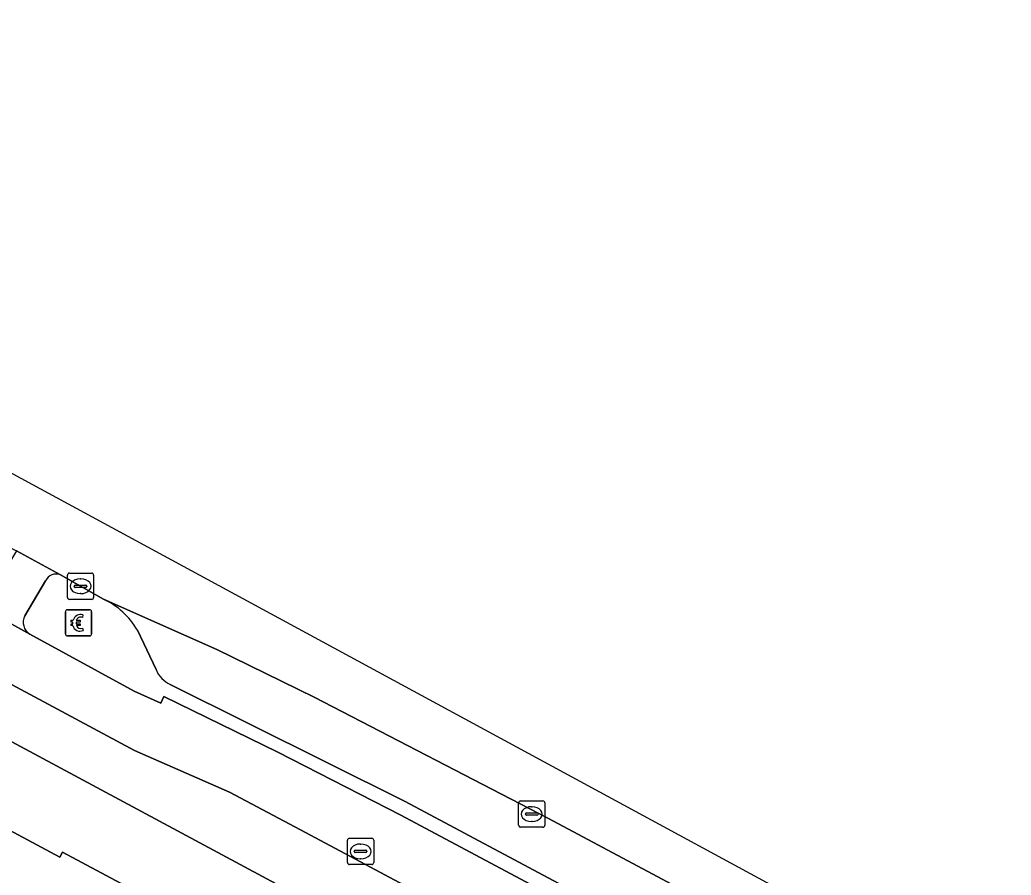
# Model space of a CAD drawing. Extents: x 159262 to 160143, y 383399 to 384319.
# Drawn here: x 159807.39 to 159845.22, y 383969.11 to 384001.77 of the extents above; entities that cross this region are included whole.
import ezdxf

# ---------------------------------------------------------------- set-up
doc = ezdxf.new("R2010")
doc.units = 0
for name, color, linetype in [('IMGEO_Betaalautomaat', 7, 'Continuous'), ('IMGEO_Erf', 7, 'Continuous'), ('IMGEO_Fietspad_gesloten', 7, 'Continuous'), ('IMGEO_Kolk', 7, 'Continuous'), ('IMGEO_Pand', 7, 'Continuous'), ('IMGEO_Parkeervlak_open', 7, 'Continuous'), ('IMGEO_Rijbaan_lokaal_gesloten', 7, 'Continuous'), ('IMGEO_Rioolput', 7, 'Continuous'), ('IMGEO_Verkeerseiland_open', 7, 'Continuous'), ('IMGEO_Voetpad_open', 7, 'Continuous')]:
    doc.layers.add(name, color=color, linetype=linetype)

msp = doc.modelspace()

# ---------------------------------------------------------------- linework, layer by layer
at = {"layer": 'IMGEO_Betaalautomaat'}
for p, q in [((159809.128, 383978.321), (159809.128, 383979.162)), ((159809.128, 383979.162), (159809.128, 383978.321)), ((159809.203, 383979.245), (159810.044, 383979.245)), ((159810.044, 383979.245), (159809.203, 383979.245)), ((159809.79, 383979.05), (159809.773, 383978.95)), ((159810.127, 383979.171), (159810.127, 383978.33)), ((159810.127, 383978.33), (159810.127, 383979.171)), ((159809.411, 383978.709), (159809.411, 383978.777)), ((159809.532, 383978.777), (159809.532, 383978.709)), ((159810.053, 383978.246), (159809.212, 383978.246)), ((159809.212, 383978.246), (159810.053, 383978.246)), ((159809.777, 383978.544), (159809.799, 383978.457))]:
    msp.add_line(p, q, dxfattribs=at)
for points in [[(159809.411, 383978.777), (159809.342, 383978.777), (159809.342, 383978.846), (159809.421, 383978.846)], [(159809.416, 383978.64), (159809.342, 383978.64), (159809.342, 383978.709), (159809.411, 383978.709)], [(159809.543, 383978.846), (159809.69, 383978.846), (159809.69, 383978.777), (159809.532, 383978.777)], [(159809.532, 383978.709), (159809.69, 383978.709), (159809.69, 383978.64), (159809.546, 383978.64)]]:
    msp.add_lwpolyline(points, dxfattribs=at)
for centre, radius, start, end in [((159809.206, 383979.168), 0.0779, 92.4484, 184.2845), ((159809.206, 383979.168), 0.0779, 92.4484, 184.2845), ((159809.704, 383978.77), 0.293, 73.014, 165.0139), ((159810.05, 383979.168), 0.0779, 2.4484, 94.2845), ((159810.05, 383979.168), 0.0779, 2.4484, 94.2845), ((159809.677, 383978.695), 0.267, 191.8096, 297.0389), ((159809.71, 383978.783), 0.179, 69.3236, 159.5683), ((159809.71, 383978.71), 0.179, 202.7625, 291.8693), ((159809.206, 383978.324), 0.0779, 182.4484, 274.2845), ((159809.206, 383978.324), 0.0779, 182.4484, 274.2845), ((159810.05, 383978.324), 0.0779, 272.4484, 4.2845), ((159810.05, 383978.324), 0.0779, 272.4484, 4.2845)]:
    msp.add_arc(centre, radius, start, end, dxfattribs=at)
at = {"layer": 'IMGEO_Erf'}
msp.add_lwpolyline([(159819.73, 383967.413), (159804.154, 383975.767), (159797.97, 383964.257)], dxfattribs=at)
msp.add_lwpolyline([(159809.074, 383961.315), (159808.051, 383959.422), (159809.219, 383958.79), (159807.462, 383955.543), (159805.02, 383956.863), (159804.82, 383956.971), (159807.6, 383962.113), (159806.515, 383962.7), (159805.89, 383961.544), (159804.892, 383962.082), (159803.584, 383959.665), (159801.94, 383960.555), (159801.321, 383962.63), (159802.503, 383964.816), (159801.836, 383965.177), (159805.36, 383971.697), (159808.917, 383969.794), (159809.021, 383969.988), (159811.423, 383968.704), (159813.812, 383967.428), (159813.708, 383967.233), (159817.271, 383965.319), (159814.887, 383960.909), (159813.743, 383958.792)], close=True, dxfattribs=at)
at = {"layer": 'IMGEO_Fietspad_gesloten'}
msp.add_lwpolyline([(159637.547, 384066.886), (159678.317, 384045.287), (159706.724, 384030.091), (159782.916, 383989.334), (159785.314, 383988.052), (159786.588, 383987.371), (159800.678, 383979.816), (159802.382, 383978.898), (159806.209, 383976.854), (159811.759, 383973.873), (159815.384, 383972.277), (159818.103, 383970.845), (159878.488, 383938.609), (159879.571, 383940.642), (159821.924, 383971.407), (159817.239, 383973.81), (159812.887, 383975.929), (159812.762, 383975.674), (159811.755, 383976.132), (159807.769, 383978.315), (159805.944, 383979.316), (159802.985, 383980.918), (159679.545, 384046.947)], dxfattribs=at)
at = {"layer": 'IMGEO_Kolk'}
for p, q in [((159809.203, 383979.717), (159809.203, 383980.569)), ((159809.278, 383980.643), (159810.13, 383980.643)), ((159810.204, 383980.569), (159810.204, 383979.717)), ((159809.462, 383980.137), (159809.462, 383980.149)), ((159809.505, 383980.186), (159809.903, 383980.186)), ((159809.691, 383980.423), (159809.716, 383980.423)), ((159809.946, 383980.149), (159809.946, 383980.137)), ((159809.9, 383980.1), (159809.502, 383980.1)), ((159809.714, 383979.863), (159809.689, 383979.863)), ((159810.13, 383979.643), (159809.278, 383979.643)), ((159826.424, 383971.019), (159826.424, 383971.871)), ((159826.499, 383971.945), (159827.351, 383971.945)), ((159827.425, 383971.871), (159827.425, 383971.019)), ((159826.683, 383971.439), (159826.683, 383971.451)), ((159827.121, 383971.402), (159826.723, 383971.402)), ((159826.726, 383971.488), (159827.124, 383971.488)), ((159826.912, 383971.725), (159826.937, 383971.725)), ((159827.167, 383971.451), (159827.167, 383971.439)), ((159826.935, 383971.165), (159826.91, 383971.165)), ((159827.351, 383970.945), (159826.499, 383970.945))]:
    msp.add_line(p, q, dxfattribs=at)
for points in [[(159809.203, 383979.717), (159809.203, 383980.569)], [(159809.278, 383980.643), (159810.13, 383980.643)], [(159810.204, 383980.569), (159810.204, 383979.717)], [(159810.13, 383979.643), (159809.278, 383979.643)], [(159826.424, 383971.019), (159826.424, 383971.871)], [(159826.499, 383971.945), (159827.351, 383971.945)], [(159827.425, 383971.871), (159827.425, 383971.019)], [(159827.351, 383970.945), (159826.499, 383970.945)]]:
    msp.add_lwpolyline(points, dxfattribs=at)
for centre, radius, start, end in [((159809.28, 383980.567), 0.0765, 91.552, 178.448), ((159809.28, 383980.567), 0.0765, 91.552, 178.448), ((159810.128, 383980.567), 0.0765, 1.552, 88.448), ((159810.128, 383980.567), 0.0765, 1.552, 88.448), ((159809.502, 383980.146), 0.0403, 85.8775, 175.7526), ((159809.499, 383980.136), 0.0366, 178.938, 274.7102), ((159809.903, 383980.143), 0.043, 264.8664, 352.4533), ((159809.907, 383980.148), 0.0386, 1.7309, 96.639), ((159809.28, 383979.719), 0.0765, 181.552, 268.448), ((159809.28, 383979.719), 0.0765, 181.552, 268.448), ((159810.128, 383979.719), 0.0765, 271.552, 358.448), ((159810.128, 383979.719), 0.0765, 271.552, 358.448), ((159826.501, 383971.869), 0.0765, 91.552, 178.448), ((159826.501, 383971.869), 0.0765, 91.552, 178.448), ((159827.349, 383971.869), 0.0765, 1.552, 88.448), ((159827.349, 383971.869), 0.0765, 1.552, 88.448), ((159826.723, 383971.448), 0.0403, 85.8775, 175.7526), ((159826.72, 383971.438), 0.0366, 178.938, 274.7102), ((159827.124, 383971.445), 0.043, 264.8664, 352.4533), ((159827.128, 383971.45), 0.0386, 1.7309, 96.639), ((159826.501, 383971.021), 0.0765, 181.552, 268.448), ((159826.501, 383971.021), 0.0765, 181.552, 268.448), ((159827.349, 383971.021), 0.0765, 271.552, 358.448), ((159827.349, 383971.021), 0.0765, 271.552, 358.448)]:
    msp.add_arc(centre, radius, start, end, dxfattribs=at)
for centre, major_axis, ratio, start_param, end_param in [((159809.69, 383980.143), (-0.387, 0.002), 0.722429, 4.712389, 7.853982), ((159809.715, 383980.143), (-0.39, 0.002), 0.717154, 1.570796, 4.712389), ((159826.911, 383971.445), (-0.387, 0.002), 0.722429, 4.712389, 7.853982), ((159826.936, 383971.445), (-0.39, 0.002), 0.717154, 1.570796, 4.712389)]:
    msp.add_ellipse(centre, major_axis=major_axis, ratio=ratio, start_param=start_param, end_param=end_param, dxfattribs=at)
at = {"layer": 'IMGEO_Pand'}
msp.add_lwpolyline([(159811.423, 383968.704), (159809.021, 383969.988), (159808.917, 383969.794), (159805.36, 383971.697), (159801.836, 383965.177), (159802.503, 383964.816), (159801.321, 383962.63), (159801.94, 383960.555), (159803.584, 383959.665), (159804.892, 383962.082), (159805.89, 383961.544), (159806.515, 383962.7), (159807.6, 383962.113), (159804.82, 383956.971), (159805.02, 383956.863)], close=True, dxfattribs=at)
at = {"layer": 'IMGEO_Parkeervlak_open'}
for points in [[(159889.226, 383938.344), (159827.568, 383971.273), (159818.616, 383975.911), (159814.9, 383977.723), (159810.574, 383979.653)], [(159811.872, 383978.463), (159812.591, 383976.96)], [(159813.13, 383976.392), (159822.09, 383971.919), (159885.523, 383938.052)]]:
    msp.add_lwpolyline(points, dxfattribs=at)
for centre, radius, start, end in [((159809.372, 383977.039), 2.877, 29.666, 65.3052), ((159813.557, 383977.337), 1.037, 201.3196, 245.6792)]:
    msp.add_arc(centre, radius, start, end, dxfattribs=at)
at = {"layer": 'IMGEO_Rijbaan_lokaal_gesloten'}
msp.add_lwpolyline([(159892.323, 383938.219), (159805.451, 383985.323), (159805.451, 383985.323), (159804.103, 383983.128), (159807.258, 383981.498), (159808.939, 383980.578), (159810.574, 383979.653), (159814.9, 383977.723), (159818.616, 383975.911), (159827.568, 383971.273), (159889.226, 383938.344), (159891.696, 383937.001), (159892.323, 383938.219)], dxfattribs=at)
at = {"layer": 'IMGEO_Rioolput'}
for p, q in [((159819.891, 383969.594), (159819.891, 383970.446)), ((159819.966, 383970.52), (159820.818, 383970.52)), ((159820.379, 383970.3), (159820.404, 383970.3)), ((159820.892, 383970.446), (159820.892, 383969.594)), ((159820.15, 383970.014), (159820.15, 383970.026)), ((159820.588, 383969.977), (159820.19, 383969.977)), ((159820.193, 383970.063), (159820.591, 383970.063)), ((159820.634, 383970.026), (159820.634, 383970.014)), ((159820.818, 383969.52), (159819.966, 383969.52)), ((159820.402, 383969.74), (159820.377, 383969.74))]:
    msp.add_line(p, q, dxfattribs=at)
for points in [[(159819.891, 383969.594), (159819.891, 383970.446)], [(159819.966, 383970.52), (159820.818, 383970.52)], [(159820.892, 383970.446), (159820.892, 383969.594)], [(159820.818, 383969.52), (159819.966, 383969.52)]]:
    msp.add_lwpolyline(points, dxfattribs=at)
for centre, radius, start, end in [((159819.968, 383970.444), 0.0765, 91.552, 178.448), ((159819.968, 383970.444), 0.0765, 91.552, 178.448), ((159820.816, 383970.444), 0.0765, 1.552, 88.448), ((159820.816, 383970.444), 0.0765, 1.552, 88.448), ((159820.19, 383970.023), 0.0403, 85.8775, 175.7526), ((159820.187, 383970.013), 0.0366, 178.938, 274.7102), ((159820.591, 383970.02), 0.043, 264.8664, 352.4533), ((159820.595, 383970.025), 0.0386, 1.7309, 96.639), ((159819.968, 383969.596), 0.0765, 181.552, 268.448), ((159819.968, 383969.596), 0.0765, 181.552, 268.448), ((159820.816, 383969.596), 0.0765, 271.552, 358.448), ((159820.816, 383969.596), 0.0765, 271.552, 358.448)]:
    msp.add_arc(centre, radius, start, end, dxfattribs=at)
for centre, major_axis, ratio, start_param, end_param in [((159820.378, 383970.02), (-0.387, 0.002), 0.722429, 4.712389, 7.853982), ((159820.403, 383970.02), (-0.39, 0.002), 0.717154, 1.570796, 4.712389)]:
    msp.add_ellipse(centre, major_axis=major_axis, ratio=ratio, start_param=start_param, end_param=end_param, dxfattribs=at)
at = {"layer": 'IMGEO_Verkeerseiland_open'}
for points in [[(159810.574, 383979.653), (159808.939, 383980.578)], [(159808.367, 383980.352), (159807.576, 383979.015)], [(159807.769, 383978.315), (159811.755, 383976.132), (159812.762, 383975.674), (159812.887, 383975.929), (159817.239, 383973.81), (159821.924, 383971.407), (159879.571, 383940.642), (159890.781, 383934.659), (159891.232, 383935.057), (159891.895, 383936.33)], [(159812.591, 383976.96), (159811.872, 383978.463)], [(159885.523, 383938.052), (159822.09, 383971.919), (159813.13, 383976.392)]]:
    msp.add_lwpolyline(points, dxfattribs=at)
for centre, radius, start, end in [((159808.775, 383980.156), 0.453, 68.8176, 154.3008), ((159809.372, 383977.039), 2.877, 29.666, 65.3052), ((159808.049, 383978.769), 0.533, 152.5123, 238.3163), ((159813.557, 383977.337), 1.037, 201.3196, 245.6792)]:
    msp.add_arc(centre, radius, start, end, dxfattribs=at)
at = {"layer": 'IMGEO_Voetpad_open'}
for points in [[(159808.939, 383980.578), (159807.258, 383981.498), (159805.944, 383979.316), (159807.769, 383978.315)], [(159807.576, 383979.015), (159808.367, 383980.352)], [(159961.003, 383894.56), (159878.488, 383938.609), (159818.103, 383970.845), (159815.384, 383972.277), (159811.759, 383973.873), (159806.209, 383976.854), (159802.382, 383978.898), (159801.504, 383977.274), (159804.154, 383975.767), (159819.73, 383967.413), (159825.054, 383964.564), (159830.059, 383961.885), (159835.066, 383959.206), (159840.07, 383956.528), (159845.075, 383953.849), (159850.08, 383951.17), (159855.086, 383948.492), (159859.986, 383945.869), (159861.023, 383945.315), (159891.308, 383929.133), (159892.341, 383928.581), (159922.62, 383912.402)]]:
    msp.add_lwpolyline(points, dxfattribs=at)
for centre, radius, start, end in [((159808.775, 383980.156), 0.453, 68.8176, 154.3008), ((159808.049, 383978.769), 0.533, 152.5123, 238.3163)]:
    msp.add_arc(centre, radius, start, end, dxfattribs=at)

doc.saveas('drawing.dxf')
